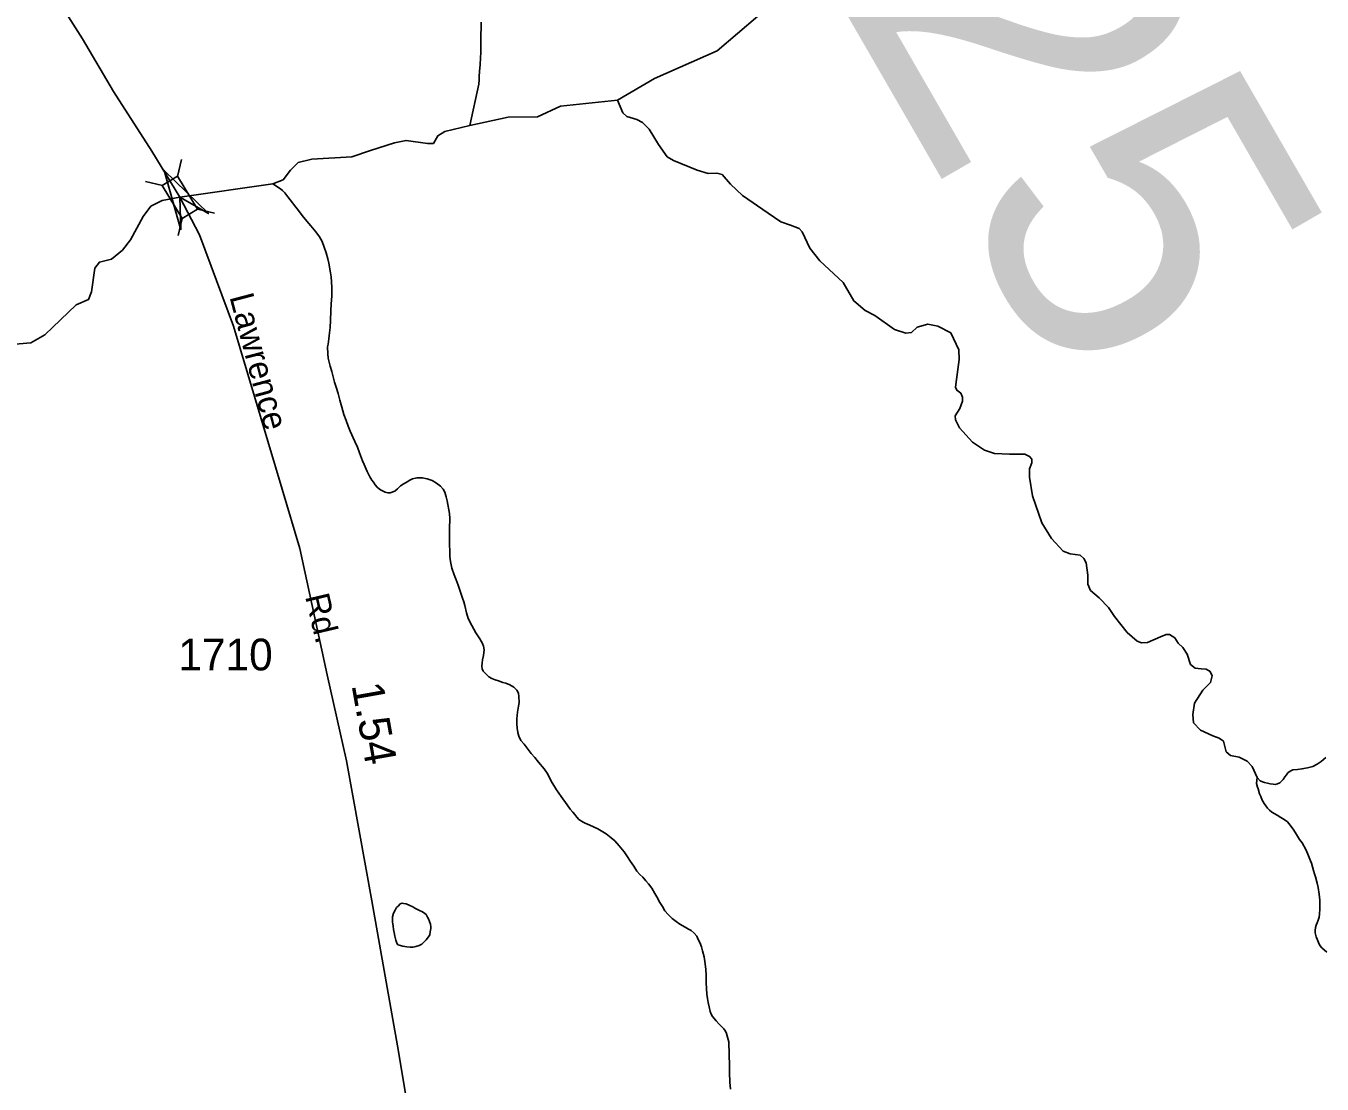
# Model space of a CAD drawing. Extents: x 2056842 to 2160602, y 826753 to 1016856.
# Drawn here: x 2116862 to 2121968, y 847815 to 851982 of the extents above; entities that cross this region are included whole.
import ezdxf

# ---------------------------------------------------------------- set-up
doc = ezdxf.new("R2010")
doc.units = 0
for name, color, linetype in [('Exist Hydrographic Creek Single Shore', 7, 'Continuous'), ('Exist Hydrographic Misc Water Feature', 7, 'Continuous'), ('Exist Road Secondary Mileage Hundredths English Label', 7, 'Continuous'), ('Exist Road Secondary Structure Standard Bridge Attributed CELL', 7, 'Continuous'), ('Exist Road Secondary Structure Standard Bridge CELL', 7, 'Continuous'), ('Exist Road Secondary Structure Standard Bridge Number Label', 7, 'Continuous'), ('Exist Road Secondary Type 51 Attributed', 7, 'Continuous'), ('Exist Road Secondary Type 51 Label', 7, 'Continuous'), ('Exist Road Secondary Type 51 Number Label', 7, 'Continuous')]:
    doc.layers.add(name, color=color, linetype=linetype)

msp = doc.modelspace()

# ---------------------------------------------------------------- linework, layer by layer
at = {"layer": 'Exist Hydrographic Creek Single Shore'}
for points in [[(2119192.4, 851689.1), (2119338, 851774.6), (2119585.4, 851883.9), (2119825.2, 852089.9)], [(2117834.5, 851359.6), (2117875.2, 851376.3), (2117904, 851414), (2117935.4, 851444.1), (2117988.2, 851456.7), (2118146.4, 851466.7), (2118219.2, 851491.9), (2118314.6, 851522), (2118359.9, 851530.8), (2118444, 851518.3), (2118467.8, 851519.5), (2118485.4, 851549.7), (2118513, 851566), (2118611, 851589.9), (2118761.7, 851622.5), (2118877.2, 851623.8), (2118967.6, 851665.3), (2119192.4, 851689.1)], [(2116773.9, 850724.2), (2116881.9, 850734.2), (2116937.2, 850765.6), (2117060.2, 850883.7), (2117109.2, 850905.1), (2117120.5, 850935.3), (2117134.3, 851028.2), (2117151.9, 851052.1), (2117199.6, 851063.4), (2117242.3, 851098.6), (2117274.8, 851139.9), (2117324.8, 851230.8), (2117354.5, 851271.7), (2117399.1, 851294.7), (2117469.3, 851308.2), (2117834.5, 851359.6)]]:
    msp.add_lwpolyline(points, dxfattribs=at)
at = {"layer": 'Exist Hydrographic Misc Water Feature'}
for points in [[(2118655.3, 851997.3), (2118655.7, 851973.7), (2118653.9, 851947.2), (2118653.7, 851921.2), (2118654.1, 851897.2), (2118654.1, 851875.3), (2118652.5, 851857.3), (2118651, 851828.3), (2118649, 851803.1), (2118647.3, 851781), (2118647.1, 851769.6), (2118646.1, 851752.4), (2118611, 851589.9)], [(2119192.4, 851689.1), (2119213.7, 851640.1), (2119230, 851625), (2119269, 851613.7), (2119291.6, 851601.2), (2119316.7, 851574.8), (2119354.3, 851514.5), (2119388.3, 851466.7), (2119413.4, 851451.7), (2119506.3, 851414), (2119550.2, 851401.4), (2119584.1, 851402.7), (2119604.2, 851396.4), (2119638.1, 851358.7), (2119684.6, 851313.5), (2119786.3, 851244.4), (2119836.5, 851210.4), (2119874.2, 851197.9), (2119908.1, 851184), (2119919.4, 851171.5), (2119949.5, 851107.4), (2119989.7, 851057.1), (2120081.4, 850971.7), (2120124.1, 850898.8), (2120168, 850861.1), (2120205.7, 850841), (2120283.5, 850787), (2120328.8, 850771.9), (2120350.1, 850774.5), (2120372.7, 850795.8), (2120415.4, 850807.1), (2120454.3, 850799.6), (2120505.8, 850773.2), (2120537.2, 850706.6)], [(2118297.7, 850143.6), (2118287.7, 850143.9), (2118277.8, 850145.8), (2118261.6, 850153.5), (2118255.5, 850157.7), (2118245.4, 850165.3), (2118237.6, 850175), (2118231.3, 850185.3), (2118225.3, 850193.5), (2118217.3, 850206.9), (2118207.1, 850226.7), (2118194.8, 850254.9), (2118188.6, 850268.9), (2118176.5, 850301.1), (2118168.3, 850322.6), (2118157.9, 850344.9), (2118139.8, 850386.2), (2118131.2, 850406.2), (2118123.4, 850428.4), (2118115, 850452.4), (2118106.6, 850480.5), (2118098.4, 850507.7), (2118092.3, 850534.2), (2118084.1, 850559.8), (2118078.1, 850579.4), (2118071.8, 850605.9), (2118067.7, 850621.5), (2118061.1, 850641.5), (2118053.3, 850673.6), (2118051, 850690.2), (2118050.8, 850717.8), (2118052.9, 850729.3), (2118055.8, 850749.1), (2118058, 850773.5), (2118060.3, 850793.9), (2118061.9, 850821.6), (2118063.6, 850859.5), (2118065.2, 850888.1), (2118067.2, 850917.8), (2118067.2, 850951.4), (2118066.4, 850974.3), (2118064.2, 850994.1), (2118062.1, 851009.8), (2118055.8, 851047.8), (2118051.7, 851064.2), (2118045.5, 851087.8), (2118028.7, 851133.4), (2118019.1, 851151.5), (2118004.9, 851170.7), (2117984.2, 851194.9), (2117968.6, 851213.5), (2117950.2, 851235), (2117936, 851255), (2117926, 851268.2), (2117903.8, 851296.7), (2117894, 851308.4), (2117881.7, 851324.1), (2117873.1, 851333.4), (2117865.7, 851340.3), (2117834.5, 851359.6)], [(2120537.2, 850706.6), (2120538.5, 850668.9), (2120527.2, 850589.8), (2120523.4, 850559.6), (2120529.7, 850547), (2120544.7, 850535.7), (2120551, 850520.7), (2120551, 850504.3), (2120541, 850475.4), (2120522.1, 850446.5), (2120523.4, 850430.2), (2120539.7, 850398.8), (2120591.2, 850342.2), (2120637.7, 850310.8), (2120677.8, 850298.3), (2120736.8, 850295.8), (2120797.1, 850295.8), (2120816, 850287), (2120824.7, 850275.7), (2120824.7, 850261.8), (2120816, 850238), (2120816, 850205.3), (2120827.3, 850131.2), (2120863.7, 850025.6), (2120902.6, 849964.1), (2120947.8, 849913.8), (2120975.4, 849903.8), (2121014.4, 849897.5), (2121029.4, 849884.9), (2121038.2, 849867.3), (2121044.5, 849819.6), (2121044.5, 849783.1), (2121055.8, 849759.3), (2121089.7, 849730.4), (2121126.1, 849691.4), (2121150, 849656.2), (2121200.2, 849593.4), (2121239.1, 849559.5), (2121256.7, 849553.2), (2121280.6, 849554.5), (2121330.8, 849575.8), (2121353.4, 849585.9), (2121367.2, 849585.9), (2121387.3, 849572.1), (2121401.1, 849552), (2121418.7, 849534.4), (2121436.3, 849508), (2121450.1, 849467.8), (2121467.7, 849452.7), (2121491.5, 849450.2), (2121511.6, 849448.9), (2121526.7, 849440.1), (2121535.5, 849422.5), (2121527.9, 849396.2), (2121497.8, 849366), (2121465.1, 849315.7), (2121458.9, 849270.5), (2121461.4, 849237.8), (2121489, 849208.9), (2121538, 849186.3), (2121563.1, 849177.5), (2121579.4, 849165), (2121583.2, 849149.9), (2121589.5, 849123.5), (2121607, 849108.4), (2121640.9, 849102.2), (2121672.3, 849087.1)], [(2119244.2, 848691.7), (2119231.9, 848709.4), (2119218.2, 848729.3), (2119199.7, 848753.6), (2119181.7, 848772.6), (2119167.6, 848785.3), (2119147.3, 848800.5), (2119135, 848808.9), (2119115.3, 848820.8), (2119083.1, 848834.6), (2119065, 848842.6), (2119057, 848845.9), (2119040.6, 848857.6), (2119032.6, 848866.2), (2119025, 848876.3), (2119016.4, 848886), (2119006.6, 848897.7), (2118994.7, 848915.4), (2118970.1, 848947), (2118952, 848973.8), (2118944, 848986.7), (2118935.8, 849000.9), (2118915.3, 849039), (2118903.4, 849056.5), (2118880.9, 849082.7), (2118866.5, 849100.7), (2118852.6, 849116.6), (2118840.5, 849132.7), (2118824.5, 849154.2), (2118812.4, 849168.1), (2118804.2, 849185.6), (2118800.1, 849199.6), (2118797.8, 849216.2), (2118795.6, 849233.6), (2118795.6, 849253.9), (2118799.1, 849280.1), (2118803, 849303.8), (2118805, 849317.8), (2118804.6, 849341.7), (2118802.4, 849353.9), (2118796.4, 849365.7), (2118784.3, 849378.1), (2118768.1, 849387.4), (2118752.1, 849393.6), (2118740.4, 849396.9), (2118724.4, 849403), (2118710.3, 849407.6), (2118698, 849412.7), (2118686.1, 849418.5), (2118678.3, 849427), (2118663.9, 849440.6), (2118660.1, 849450.5), (2118658, 849461), (2118659.4, 849472.5), (2118661.3, 849486.4), (2118665.4, 849502.8), (2118667.2, 849524.8), (2118665, 849539), (2118661.1, 849550.6), (2118650.8, 849568.7), (2118634.4, 849592.7), (2118618.2, 849620.3), (2118604.3, 849648.4), (2118597.7, 849670.5), (2118591.6, 849700.3), (2118587.5, 849714.3), (2118581.5, 849728.6), (2118575.4, 849748.1), (2118564.9, 849779.8), (2118556.9, 849800.4), (2118548.7, 849820), (2118539.5, 849847.3), (2118536, 849866.5), (2118533.7, 849881.1), (2118531.9, 849895.9), (2118531.7, 849909.8), (2118531.3, 849943.5), (2118531.5, 849964.2), (2118531.1, 849987.7), (2118530.5, 850001.6), (2118532.5, 850041.9), (2118530.7, 850061.7), (2118522.1, 850112.1), (2118517.9, 850127.7), (2118512, 850145.6), (2118505.4, 850157.2), (2118495.6, 850170), (2118479.2, 850181.8), (2118462.8, 850192.1), (2118442.5, 850198.7), (2118423.2, 850202.5), (2118402.5, 850202.8), (2118385.1, 850198.5), (2118375.2, 850192.7), (2118363.5, 850186.4), (2118347.8, 850177.8), (2118338.5, 850170.7), (2118325.4, 850158.5), (2118315.8, 850149.8), (2118297.7, 850143.6)], [(2121672.3, 849087.1), (2121692.4, 849065.7), (2121712.5, 849023)], [(2121982.3, 849101.5), (2121964.3, 849085.2), (2121948.7, 849075), (2121931.5, 849066.2), (2121910.9, 849060.8), (2121888.6, 849056.5), (2121870.8, 849054.3), (2121852.7, 849052.2), (2121841.6, 849047.8), (2121832.8, 849040.6), (2121827.3, 849032.5), (2121821.5, 849024.4), (2121814, 849014.6), (2121807.4, 849007.5), (2121800.8, 849001.6), (2121792.4, 848997.6), (2121783.2, 848995.3), (2121775.2, 848995.7), (2121763.1, 848997.6), (2121752.6, 849000.4), (2121741.2, 849002.9), (2121733.2, 849005.8), (2121723.5, 849008.9), (2121712.5, 849023)], [(2121925.7, 848684.9), (2121921.8, 848694.8), (2121911.8, 848720.7), (2121903.8, 848738.9), (2121889.2, 848764.7), (2121879.4, 848778.8), (2121866.9, 848798.5), (2121857.2, 848814.5), (2121842.7, 848834.2), (2121831, 848847.8), (2121818.5, 848857.7), (2121804.9, 848865.5), (2121790.6, 848874.1), (2121770.1, 848886.1), (2121760.2, 848893.3), (2121752.2, 848901.1), (2121739.9, 848919.5), (2121731.7, 848933.4), (2121726, 848947.6), (2121721.7, 848957.6), (2121715.5, 848977.2), (2121713.5, 848984.8), (2121709.4, 848998.8), (2121712.5, 849023)], [(2119637.9, 847794.7), (2119635.7, 847822.5), (2119633.2, 847861.1), (2119633.4, 847882.6), (2119633.2, 847898.8), (2119633, 847921.2), (2119632.6, 847946.4), (2119631.6, 847965.6), (2119630.8, 847981.2), (2119626.1, 847999.3), (2119622.4, 848014.9), (2119617.4, 848023.3), (2119611.3, 848033.2), (2119603.7, 848040.8), (2119592, 848052.4), (2119581.6, 848064), (2119567.4, 848080.8), (2119561.3, 848089.9), (2119558.2, 848101.3), (2119553.5, 848119.5), (2119549.6, 848137.1), (2119546.7, 848152.5), (2119544.9, 848169.9), (2119542, 848214.1), (2119542, 848244.5), (2119539.9, 848265.9), (2119537.9, 848288.2), (2119533.6, 848316), (2119527.2, 848340.1), (2119523.5, 848355.7), (2119517, 848372.1), (2119510.8, 848384), (2119504.7, 848397.9), (2119494.6, 848409.5), (2119482.7, 848419.5), (2119472.3, 848425.5), (2119458.7, 848433.2), (2119438.2, 848445.3), (2119424.1, 848455.1), (2119408.3, 848467.2), (2119392.1, 848483.1), (2119379.6, 848497.2), (2119369.9, 848514.9), (2119359.7, 848530.6), (2119347.6, 848552.7), (2119339.4, 848566.2), (2119327.3, 848586.2), (2119315, 848604.3), (2119304.7, 848616), (2119293, 848630.3), (2119280.7, 848640.3), (2119268.4, 848653.6), (2119256.5, 848673.6), (2119244.2, 848691.7)], [(2121986.4, 848335.3), (2121967.1, 848351.2), (2121958.9, 848361.3), (2121953.6, 848372.7), (2121948.5, 848385.3), (2121944.6, 848395.2), (2121940.5, 848410.8), (2121940.3, 848420.6), (2121942.1, 848431.2), (2121945, 848440.9), (2121947.9, 848450.7), (2121953, 848461.2), (2121955.9, 848473), (2121957.9, 848484.9), (2121959.5, 848504.9), (2121959.1, 848521.2), (2121958.7, 848539.1), (2121956.1, 848563), (2121952.8, 848589.1), (2121948.5, 848606.8), (2121942.3, 848631.3), (2121938.4, 848643.6), (2121934.3, 848656.8), (2121925.7, 848684.9)], [(2118412.3, 848499.2), (2118424.2, 848493.3), (2118434.3, 848487.4), (2118438.6, 848483.1), (2118444.1, 848472.9), (2118448.4, 848465.7), (2118452.7, 848455.7), (2118455.6, 848444.8), (2118456.8, 848434.8), (2118457, 848427.5), (2118455, 848415.2), (2118452.9, 848403), (2118448, 848394.4), (2118439.4, 848382.7), (2118431.2, 848375), (2118421.4, 848366.8), (2118411.1, 848361.4), (2118397.6, 848356.6), (2118387.5, 848354.4), (2118375.6, 848354.7), (2118362.9, 848355), (2118347.3, 848358.5), (2118333, 848362.3), (2118327.5, 848364), (2118323.4, 848370.6), (2118319.5, 848382.2), (2118315.2, 848397.9), (2118313.3, 848411.6), (2118310.6, 848424.1), (2118309, 848436.6), (2118306.5, 848453.5), (2118306.7, 848464.5), (2118306.7, 848474.2), (2118310.2, 848488.3), (2118316.2, 848500.4), (2118321.9, 848510), (2118328.1, 848516.4), (2118337.1, 848524.4), (2118343.9, 848527), (2118349.8, 848526.5), (2118360.3, 848524.9), (2118374, 848518.8), (2118386.3, 848512.9), (2118394.3, 848508.4), (2118404.4, 848502.4), (2118412.3, 848499.2)]]:
    msp.add_lwpolyline(points, dxfattribs=at)
at = {"layer": 'Exist Road Secondary Structure Standard Bridge Attributed CELL'}
msp.add_lwpolyline([(2117473.1, 851178.3), (2117407, 851413), (2117581.6, 851242.8), (2117469.3, 851308.2)], close=True, dxfattribs=at)
at = {"layer": 'Exist Road Secondary Structure Standard Bridge CELL'}
for p, q in [((2117458.9, 851389.3), (2117475.2, 851456.4)), ((2117399.9, 851353.5), (2117332.9, 851369.8)), ((2117461.8, 851157.2), (2117478.2, 851224.2)), ((2117605.5, 851244.5), (2117538.5, 851260.9))]:
    msp.add_line(p, q, dxfattribs=at)
msp.add_lwpolyline([(2117478.2, 851224.2), (2117399.6, 851353.3), (2117460, 851390), (2117538.5, 851260.9)], close=True, dxfattribs=at)
at = {"layer": 'Exist Road Secondary Type 51 Attributed'}
for points in [[(2117469.3, 851308.2), (2117358.2, 851488.5), (2117208, 851724.3), (2117085.5, 851930.6), (2116954.4, 852137.9), (2116752.9, 852423.1), (2116637, 852617.1), (2116523.9, 852857.6), (2116468.8, 853072.5), (2116453.6, 853180.9), (2116472.6, 853365.3), (2116527.7, 853594.8), (2116571.4, 853684.2), (2116637.5, 853815.9)], [(2118892.6, 846217.4), (2118866, 846330.5), (2118810.9, 846672), (2118793.8, 846794.3), (2118754.1, 846940.9), (2118702.8, 847064.5), (2118604.7, 847215.7), (2118487.9, 847406.8), (2118419.5, 847534.2), (2118372, 847690.1), (2118330.2, 847943), (2118224.7, 848537.3), (2118124.9, 849087.8), (2118048.9, 849426.3), (2117941.5, 849923.5), (2117871.2, 850157.4), (2117680.3, 850799.2), (2117546.3, 851159.5), (2117469.3, 851308.2)]]:
    msp.add_lwpolyline(points, dxfattribs=at)

# ---------------------------------------------------------------- texts
at = {"layer": 'Exist Road Secondary Mileage Hundredths English Label'}
msp.add_text('1.54', height=125, rotation=280.0641, dxfattribs=at).set_placement((2118144.7, 849386.3))
at = {"layer": 'Exist Road Secondary Structure Standard Bridge Number Label'}
msp.add_text('25', height=1230.31, rotation=300, dxfattribs=at).set_placement((2120053.6, 852100))
at = {"layer": 'Exist Road Secondary Type 51 Label'}
for s, rotation, p in [('Lawrence', 284.8222, (2117663.7, 850915.6)), ('Rd.', 283.2824, (2117961.5, 849735.6))]:
    msp.add_text(s, height=95, rotation=rotation, dxfattribs=at).set_placement(p)
at = {"layer": 'Exist Road Secondary Type 51 Number Label'}
msp.add_text('1710', height=125, dxfattribs=at).set_placement((2117462.7, 849444.2))

doc.saveas('drawing.dxf')
